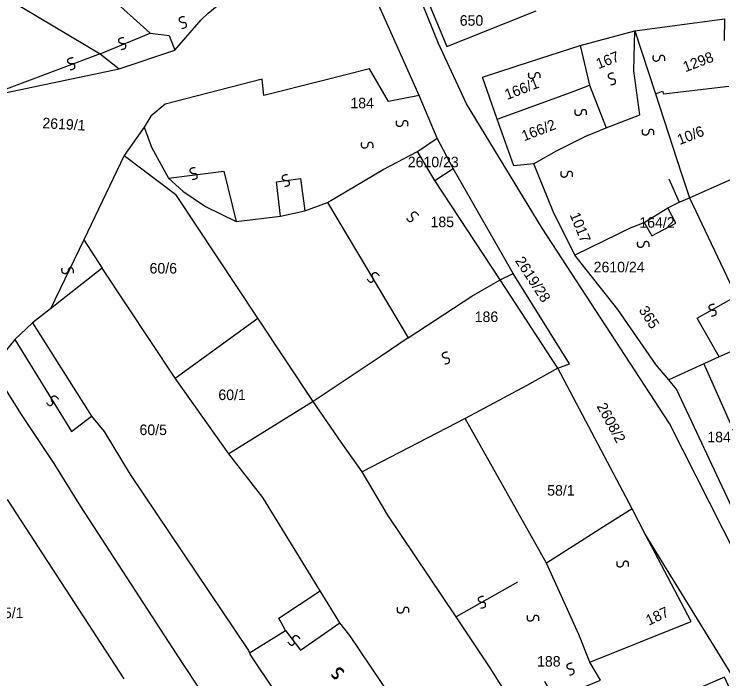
# Model space of a CAD drawing. Extents: x -581999 to -572728, y -1219553 to -1212032.
# Drawn here: x -577714.8 to -577580.3, y -1215541.5 to -1215415.3 of the extents above; entities that cross this region are included whole.
import ezdxf

# ---------------------------------------------------------------- set-up
doc = ezdxf.new("R2010")
doc.units = 0
for name, color, linetype in [('Vrstva 1', 7, 'Continuous'), ('Vrstva 2', 7, 'Continuous'), ('Vrstva 4', 7, 'Continuous'), ('Vrstva 6', 7, 'Continuous')]:
    doc.layers.add(name, color=color, linetype=linetype)

msp = doc.modelspace()

# ---------------------------------------------------------------- linework, layer by layer
at = {"layer": 'Vrstva 1'}
for p, q in [((-577688.989, -1215418.85), (-577701.275, -1215407.784)), ((-577688.989, -1215418.85), (-577685.432, -1215419.289)), ((-577685.432, -1215419.289), (-577684.33, -1215422.101)), ((-577593.067, -1215430.395), (-577591.739, -1215429.911)), ((-577591.739, -1215429.911), (-577591.59, -1215430.425)), ((-577591.59, -1215430.425), (-577579.195, -1215428.952)), ((-577690.122, -1215436.695), (-577693.916, -1215442.102)), ((-577693.916, -1215442.102), (-577701.597, -1215458.112)), ((-577693.916, -1215442.102), (-577684.168, -1215449.544)), ((-577655.356, -1215451.057), (-577644.773, -1215444.764)), ((-577668.579, -1215473.03), (-577684.168, -1215449.544)), ((-577589.205, -1215454.965), (-577590.774, -1215452.061)), ((-577595.239, -1215454.844), (-577593.791, -1215457.386)), ((-577593.791, -1215457.386), (-577589.205, -1215454.965)), ((-577701.597, -1215458.112), (-577698.12, -1215463.518)), ((-577684.293, -1215484.413), (-577668.579, -1215473.03)), ((-577658.084, -1215488.805), (-577668.579, -1215473.03)), ((-577658.084, -1215488.805), (-577674.057, -1215498.75))]:
    msp.add_line(p, q, dxfattribs=at)
for points in [[(-577637.95, -1215430.689), (-577652.077, -1215399.068), (-577657.725, -1215384.898), (-577660.325, -1215373.124), (-577662.243, -1215364.484), (-577662.978, -1215359.956), (-577667.075, -1215341.576)], [(-577614.635, -1215455.903), (-577628.953, -1215432.297), (-577634.307, -1215420.857), (-577644.776, -1215394.79), (-577651.25, -1215376.61)], [(-577724.685, -1215407.135), (-577698.474, -1215422.778)], [(-577679.305, -1215416.348), (-577678.018, -1215415.098), (-577674.937, -1215412.595), (-577669.826, -1215408.305)], [(-577637.481, -1215409.845), (-577632.709, -1215421.414), (-577615.716, -1215414.635)], [(-577684.33, -1215422.101), (-577679.305, -1215416.348)], [(-577596.996, -1215418.41), (-577580.029, -1215416.141), (-577580.048, -1215420.29)], [(-577607.363, -1215421.248), (-577596.996, -1215418.41)], [(-577597.199, -1215426.036), (-577596.996, -1215418.41)], [(-577596.996, -1215418.41), (-577593.067, -1215430.395), (-577588.253, -1215445.383)], [(-577694.886, -1215425.663), (-577684.33, -1215422.101)], [(-577616.838, -1215424.273), (-577607.363, -1215421.248)], [(-577607.363, -1215421.248), (-577605.591, -1215428.775)], [(-577698.474, -1215422.778), (-577694.886, -1215425.663)], [(-577623.135, -1215435.204), (-577625.957, -1215427.254), (-577616.838, -1215424.273)], [(-577720.281, -1215430.963), (-577694.886, -1215425.663)], [(-577643.785, -1215431.876), (-577647.361, -1215425.622), (-577656.39, -1215427.918), (-577667.451, -1215430.73)], [(-577596.058, -1215434.373), (-577597.199, -1215426.036)], [(-577667.451, -1215430.73), (-577667.782, -1215427.61), (-577686.158, -1215432.38), (-577688.912, -1215434.621), (-577690.122, -1215436.695), (-577688.764, -1215440.514), (-577685.528, -1215446.419)], [(-577608.738, -1215429.951), (-577605.591, -1215428.775)], [(-577605.591, -1215428.775), (-577602.484, -1215436.856)], [(-577615.283, -1215432.375), (-577608.738, -1215429.951)], [(-577637.95, -1215430.689), (-577643.785, -1215431.876)], [(-577634.554, -1215438.847), (-577637.95, -1215430.689)], [(-577623.135, -1215435.204), (-577615.283, -1215432.375)], [(-577616.209, -1215443.712), (-577619.959, -1215444.056), (-577623.135, -1215435.204)], [(-577602.484, -1215436.856), (-577596.058, -1215434.373)], [(-577606.025, -1215438.295), (-577602.484, -1215436.856)], [(-577606.025, -1215438.295), (-577611.929, -1215441.311)], [(-577638.242, -1215441.328), (-577634.554, -1215438.847)], [(-577631.492, -1215444.578), (-577634.554, -1215438.847)], [(-577644.773, -1215444.764), (-577638.242, -1215441.328)], [(-577635.006, -1215446.886), (-577638.242, -1215441.328)], [(-577611.929, -1215441.311), (-577616.209, -1215443.712)], [(-577612.499, -1215452.747), (-577616.209, -1215443.712)], [(-577635.006, -1215446.886), (-577631.492, -1215444.578)], [(-577620.09, -1215464.547), (-577631.492, -1215444.578)], [(-577685.528, -1215446.419), (-577682.793, -1215448.857), (-577678.515, -1215451.821), (-577672.695, -1215454.619)], [(-577588.253, -1215445.383), (-577586.624, -1215450.177)], [(-577586.624, -1215450.177), (-577576.236, -1215445.557)], [(-577622.568, -1215465.696), (-577635.006, -1215446.886)], [(-577597.548, -1215455.712), (-577595.239, -1215454.844), (-577590.774, -1215452.061), (-577588.602, -1215450.971), (-577586.624, -1215450.177)], [(-577586.624, -1215450.177), (-577577.755, -1215468.833)], [(-577659.65, -1215452.596), (-577655.356, -1215451.057)], [(-577664.286, -1215453.616), (-577659.65, -1215452.596)], [(-577608.43, -1215461.06), (-577612.499, -1215452.747)], [(-577672.695, -1215454.619), (-577664.286, -1215453.616)], [(-577597.548, -1215455.712), (-577608.43, -1215461.06)], [(-577570.197, -1215533.019), (-577590.431, -1215493.029), (-577614.635, -1215455.903)], [(-577600.265, -1215471.373), (-577608.43, -1215461.06)], [(-577698.12, -1215463.518), (-577707.953, -1215471.218), (-577711.371, -1215473.857)], [(-577667.634, -1215507.05), (-577674.057, -1215498.75), (-577684.293, -1215484.413), (-577698.12, -1215463.518)], [(-577622.568, -1215465.696), (-577620.09, -1215464.547)], [(-577611.647, -1215482.503), (-577609.415, -1215481.647), (-577620.09, -1215464.547)], [(-577627.967, -1215468.821), (-577622.568, -1215465.696)], [(-577611.647, -1215482.503), (-577622.568, -1215465.696)], [(-577640.03, -1215476.759), (-577627.967, -1215468.821)], [(-577593.042, -1215481.767), (-577600.265, -1215471.373)], [(-577711.371, -1215473.857), (-577714.72, -1215477.033)], [(-577711.371, -1215473.857), (-577700.126, -1215491.599)], [(-577714.72, -1215477.033), (-577719.03, -1215482.384)], [(-577640.03, -1215476.759), (-577645.188, -1215480.2)], [(-577645.188, -1215480.2), (-577658.084, -1215488.805)], [(-577713.567, -1215491.075), (-577719.03, -1215482.384)], [(-577611.647, -1215482.503), (-577617.548, -1215485.814)], [(-577597.54, -1215509.222), (-577611.647, -1215482.503)], [(-577578.534, -1215509.045), (-577589.138, -1215486.471), (-577590.562, -1215484.692), (-577593.042, -1215481.767)], [(-577583.922, -1215481.643), (-577590.562, -1215484.692)], [(-577583.922, -1215481.643), (-577573.072, -1215506.021)], [(-577617.548, -1215485.814), (-577629.198, -1215492.072)], [(-577652.746, -1215496.541), (-577658.084, -1215488.805)], [(-577707.256, -1215500.628), (-577713.567, -1215491.075)], [(-577700.126, -1215491.599), (-577697.735, -1215494.553)], [(-577629.198, -1215492.072), (-577648.785, -1215502.206)], [(-577613.759, -1215519.554), (-577629.198, -1215492.072)], [(-577697.735, -1215494.553), (-577692.793, -1215502.713)], [(-577648.785, -1215502.206), (-577652.746, -1215496.541)], [(-577702.141, -1215508.79), (-577707.256, -1215500.628)], [(-577692.793, -1215502.713), (-577670.351, -1215536.1), (-577670.181, -1215536.534), (-577670.012, -1215536.967)], [(-577643.888, -1215510.429), (-577648.785, -1215502.206)], [(-577716.15, -1215507.416), (-577694.026, -1215541.52)], [(-577656.732, -1215524.754), (-577667.634, -1215507.05)], [(-577683.9, -1215536.913), (-577702.141, -1215508.79)], [(-577597.54, -1215509.222), (-577602.245, -1215512.157)], [(-577595.081, -1215514.025), (-577597.54, -1215509.222)], [(-577630.941, -1215529.696), (-577643.888, -1215510.429)], [(-577602.245, -1215512.157), (-577613.759, -1215519.554)], [(-577605.569, -1215538.308), (-577586.345, -1215530.598), (-577595.081, -1215514.025)], [(-577542.069, -1215609.057), (-577569.787, -1215555.06), (-577595.081, -1215514.025)], [(-577607.648, -1215533.077), (-577613.759, -1215519.554)], [(-577663.35, -1215532.311), (-577664.573, -1215529.958), (-577656.732, -1215524.754)], [(-577652.986, -1215530.828), (-577656.732, -1215524.754)], [(-577624.47, -1215539.414), (-577630.941, -1215529.696)], [(-577651.11, -1215533.259), (-577652.986, -1215530.828)], [(-577670.181, -1215536.534), (-577663.35, -1215532.311)], [(-577643.273, -1215544.886), (-577651.11, -1215533.259)], [(-577605.569, -1215538.308), (-577607.648, -1215533.077)], [(-577673.504, -1215552.705), (-577683.9, -1215536.913)], [(-577670.012, -1215536.967), (-577656.038, -1215557.84)], [(-577614.152, -1215541.909), (-577612.282, -1215545.377), (-577603.528, -1215541.777), (-577605.569, -1215538.308)], [(-577621.19, -1215544.65), (-577624.47, -1215539.414)], [(-577573.298, -1215555.752), (-577579.998, -1215541.197), (-577595.01, -1215547.623)]]:
    msp.add_lwpolyline(points, dxfattribs=at)
at = {"layer": 'Vrstva 4'}
for p, q in [((-577698.474, -1215422.778), (-577688.989, -1215418.85)), ((-577590.549, -1215446.563), (-577588.602, -1215450.971)), ((-577701.597, -1215458.112), (-577707.953, -1215471.218)), ((-577585.165, -1215473.001), (-577577.755, -1215468.833)), ((-577581.04, -1215480.366), (-577585.165, -1215473.001))]:
    msp.add_line(p, q, dxfattribs=at)
for points in [[(-577698.474, -1215422.778), (-577720.281, -1215430.963)], [(-577685.528, -1215446.419), (-577674.999, -1215445.101), (-577672.695, -1215454.619)], [(-577664.286, -1215453.616), (-577665.051, -1215447.129), (-577660.464, -1215446.488), (-577659.65, -1215452.596)], [(-577655.356, -1215451.057), (-577640.03, -1215476.759)], [(-577714.72, -1215477.033), (-577703.961, -1215494.501), (-577700.126, -1215491.599)], [(-577574.45, -1215477.413), (-577581.04, -1215480.366)], [(-577581.04, -1215480.366), (-577583.922, -1215481.643)], [(-577619.259, -1215523.166), (-577630.941, -1215529.696)], [(-577663.35, -1215532.311), (-577660.491, -1215536.053), (-577652.986, -1215530.828)]]:
    msp.add_lwpolyline(points, dxfattribs=at)
at = {"layer": 'Vrstva 6'}
for points in [[(-577682.997, -1215417.958), (-577682.146, -1215417.869), (-577682.094, -1215417.111), (-577682.41, -1215416.855), (-577682.826, -1215416.9), (-577683.158, -1215416.818), (-577683.375, -1215416.61), (-577683.466, -1215416.398), (-577683.467, -1215416.129), (-577683.264, -1215415.824), (-577682.676, -1215415.654), (-577682.496, -1215415.687)], [(-577694.5, -1215421.958), (-577693.649, -1215421.869), (-577693.597, -1215421.111), (-577693.913, -1215420.855), (-577694.329, -1215420.9), (-577694.661, -1215420.818), (-577694.878, -1215420.61), (-577694.969, -1215420.398), (-577694.97, -1215420.129), (-577694.767, -1215419.824), (-577694.179, -1215419.654), (-577693.999, -1215419.687)], [(-577704.163, -1215425.804), (-577703.312, -1215425.715), (-577703.26, -1215424.957), (-577703.576, -1215424.701), (-577703.992, -1215424.746), (-577704.324, -1215424.664), (-577704.541, -1215424.456), (-577704.632, -1215424.244), (-577704.633, -1215423.975), (-577704.43, -1215423.67), (-577703.842, -1215423.5), (-577703.662, -1215423.533)], [(-577591.352, -1215424.121), (-577591.257, -1215423.27), (-577591.987, -1215423.058), (-577592.304, -1215423.312), (-577592.349, -1215423.728), (-577592.5, -1215424.035), (-577592.749, -1215424.202), (-577592.976, -1215424.246), (-577593.239, -1215424.19), (-577593.494, -1215423.926), (-577593.534, -1215423.316), (-577593.464, -1215423.147)], [(-577615.004, -1215427.389), (-577614.909, -1215426.538), (-577615.639, -1215426.326), (-577615.956, -1215426.58), (-577616.001, -1215426.996), (-577616.152, -1215427.303), (-577616.401, -1215427.47), (-577616.628, -1215427.514), (-577616.891, -1215427.458), (-577617.146, -1215427.194), (-577617.186, -1215426.584), (-577617.116, -1215426.415)], [(-577601.554, -1215428.673), (-577600.703, -1215428.584), (-577600.651, -1215427.826), (-577600.967, -1215427.57), (-577601.383, -1215427.615), (-577601.715, -1215427.533), (-577601.932, -1215427.325), (-577602.023, -1215427.113), (-577602.024, -1215426.844), (-577601.821, -1215426.539), (-577601.233, -1215426.369), (-577601.053, -1215426.402)], [(-577606.195, -1215434.409), (-577606.1, -1215433.558), (-577606.83, -1215433.346), (-577607.147, -1215433.6), (-577607.192, -1215434.016), (-577607.343, -1215434.323), (-577607.592, -1215434.49), (-577607.819, -1215434.534), (-577608.082, -1215434.478), (-577608.337, -1215434.214), (-577608.377, -1215433.604), (-577608.307, -1215433.435)], [(-577640.088, -1215436.516), (-577639.993, -1215435.665), (-577640.723, -1215435.453), (-577641.04, -1215435.707), (-577641.085, -1215436.123), (-577641.236, -1215436.43), (-577641.485, -1215436.597), (-577641.712, -1215436.641), (-577641.975, -1215436.585), (-577642.23, -1215436.321), (-577642.27, -1215435.711), (-577642.2, -1215435.542)], [(-577593.404, -1215438.162), (-577593.309, -1215437.311), (-577594.039, -1215437.099), (-577594.356, -1215437.353), (-577594.401, -1215437.769), (-577594.552, -1215438.076), (-577594.801, -1215438.243), (-577595.028, -1215438.287), (-577595.291, -1215438.231), (-577595.546, -1215437.967), (-577595.586, -1215437.357), (-577595.516, -1215437.188)], [(-577646.725, -1215440.631), (-577646.63, -1215439.78), (-577647.36, -1215439.568), (-577647.677, -1215439.822), (-577647.722, -1215440.238), (-577647.873, -1215440.545), (-577648.122, -1215440.712), (-577648.349, -1215440.756), (-577648.612, -1215440.7), (-577648.867, -1215440.436), (-577648.907, -1215439.826), (-577648.837, -1215439.657)], [(-577680.946, -1215446.644), (-577680.095, -1215446.555), (-577680.043, -1215445.797), (-577680.359, -1215445.541), (-577680.775, -1215445.586), (-577681.107, -1215445.504), (-577681.324, -1215445.296), (-577681.415, -1215445.084), (-577681.416, -1215444.815), (-577681.213, -1215444.51), (-577680.625, -1215444.34), (-577680.445, -1215444.373)], [(-577663.448, -1215447.975), (-577662.597, -1215447.886), (-577662.545, -1215447.128), (-577662.861, -1215446.872), (-577663.277, -1215446.917), (-577663.609, -1215446.835), (-577663.826, -1215446.627), (-577663.917, -1215446.415), (-577663.918, -1215446.146), (-577663.715, -1215445.841), (-577663.127, -1215445.671), (-577662.947, -1215445.704)], [(-577608.85, -1215446.15), (-577608.755, -1215445.299), (-577609.485, -1215445.087), (-577609.802, -1215445.341), (-577609.847, -1215445.757), (-577609.998, -1215446.064), (-577610.247, -1215446.231), (-577610.474, -1215446.275), (-577610.737, -1215446.219), (-577610.992, -1215445.955), (-577611.032, -1215445.345), (-577610.962, -1215445.176)], [(-577640.338, -1215454.096), (-577639.858, -1215454.803), (-577639.164, -1215454.492), (-577639.087, -1215454.092), (-577639.323, -1215453.747), (-577639.408, -1215453.415), (-577639.326, -1215453.125), (-577639.182, -1215452.945), (-577638.946, -1215452.817), (-577638.581, -1215452.853), (-577638.154, -1215453.292), (-577638.099, -1215453.465)], [(-577594.326, -1215459.464), (-577594.231, -1215458.613), (-577594.961, -1215458.401), (-577595.278, -1215458.655), (-577595.323, -1215459.071), (-577595.474, -1215459.378), (-577595.723, -1215459.545), (-577595.95, -1215459.589), (-577596.213, -1215459.533), (-577596.468, -1215459.269), (-577596.508, -1215458.659), (-577596.438, -1215458.49)], [(-577703.586, -1215464.45), (-577703.491, -1215463.599), (-577704.221, -1215463.387), (-577704.538, -1215463.641), (-577704.583, -1215464.057), (-577704.734, -1215464.364), (-577704.983, -1215464.531), (-577705.21, -1215464.575), (-577705.473, -1215464.519), (-577705.728, -1215464.255), (-577705.768, -1215463.645), (-577705.698, -1215463.476)], [(-577647.82, -1215465.594), (-577647.34, -1215466.301), (-577646.646, -1215465.99), (-577646.569, -1215465.59), (-577646.805, -1215465.245), (-577646.89, -1215464.913), (-577646.808, -1215464.623), (-577646.664, -1215464.443), (-577646.428, -1215464.315), (-577646.063, -1215464.351), (-577645.636, -1215464.79), (-577645.581, -1215464.963)], [(-577582.44, -1215472.589), (-577581.589, -1215472.5), (-577581.537, -1215471.742), (-577581.853, -1215471.486), (-577582.269, -1215471.531), (-577582.601, -1215471.449), (-577582.818, -1215471.241), (-577582.909, -1215471.029), (-577582.91, -1215470.76), (-577582.707, -1215470.455), (-577582.119, -1215470.285), (-577581.939, -1215470.318)], [(-577633.059, -1215481.677), (-577632.208, -1215481.588), (-577632.156, -1215480.83), (-577632.472, -1215480.574), (-577632.888, -1215480.619), (-577633.22, -1215480.537), (-577633.437, -1215480.329), (-577633.528, -1215480.117), (-577633.529, -1215479.848), (-577633.326, -1215479.543), (-577632.738, -1215479.373), (-577632.558, -1215479.406)], [(-577708.71, -1215489.017), (-577708.23, -1215489.724), (-577707.536, -1215489.413), (-577707.459, -1215489.013), (-577707.695, -1215488.668), (-577707.78, -1215488.336), (-577707.698, -1215488.046), (-577707.554, -1215487.866), (-577707.318, -1215487.738), (-577706.953, -1215487.774), (-577706.526, -1215488.213), (-577706.471, -1215488.386)], [(-577598.232, -1215520.172), (-577598.137, -1215519.321), (-577598.867, -1215519.109), (-577599.184, -1215519.363), (-577599.229, -1215519.779), (-577599.38, -1215520.086), (-577599.629, -1215520.253), (-577599.856, -1215520.297), (-577600.119, -1215520.241), (-577600.374, -1215519.977), (-577600.414, -1215519.367), (-577600.344, -1215519.198)], [(-577626.222, -1215528.067), (-577625.371, -1215527.978), (-577625.319, -1215527.22), (-577625.635, -1215526.964), (-577626.051, -1215527.009), (-577626.383, -1215526.927), (-577626.6, -1215526.719), (-577626.691, -1215526.507), (-577626.692, -1215526.238), (-577626.489, -1215525.933), (-577625.901, -1215525.763), (-577625.721, -1215525.796)], [(-577639.916, -1215528.928), (-577639.821, -1215528.077), (-577640.551, -1215527.865), (-577640.868, -1215528.119), (-577640.913, -1215528.535), (-577641.064, -1215528.842), (-577641.313, -1215529.009), (-577641.54, -1215529.053), (-577641.803, -1215528.997), (-577642.058, -1215528.733), (-577642.098, -1215528.123), (-577642.028, -1215527.954)], [(-577615.255, -1215530.461), (-577615.16, -1215529.61), (-577615.89, -1215529.398), (-577616.207, -1215529.652), (-577616.252, -1215530.068), (-577616.403, -1215530.375), (-577616.652, -1215530.542), (-577616.879, -1215530.586), (-577617.142, -1215530.53), (-577617.397, -1215530.266), (-577617.437, -1215529.656), (-577617.367, -1215529.487)], [(-577662.859, -1215534.536), (-577662.379, -1215535.243), (-577661.685, -1215534.932), (-577661.608, -1215534.532), (-577661.844, -1215534.187), (-577661.929, -1215533.855), (-577661.847, -1215533.565), (-577661.703, -1215533.385), (-577661.467, -1215533.257), (-577661.102, -1215533.293), (-577660.675, -1215533.732), (-577660.62, -1215533.905)], [(-577609.417, -1215540.763), (-577608.566, -1215540.674), (-577608.514, -1215539.916), (-577608.83, -1215539.66), (-577609.246, -1215539.705), (-577609.578, -1215539.623), (-577609.795, -1215539.415), (-577609.886, -1215539.203), (-577609.887, -1215538.934), (-577609.684, -1215538.629), (-577609.096, -1215538.459), (-577608.916, -1215538.492)], [(-577654.566, -1215540.665), (-577654.086, -1215541.372), (-577653.392, -1215541.061), (-577653.315, -1215540.661), (-577653.551, -1215540.316), (-577653.636, -1215539.984), (-577653.554, -1215539.694), (-577653.41, -1215539.514), (-577653.174, -1215539.386), (-577652.809, -1215539.422), (-577652.382, -1215539.861), (-577652.327, -1215540.034)], [(-577654.566, -1215540.884), (-577654.086, -1215541.591), (-577653.392, -1215541.28), (-577653.315, -1215540.88), (-577653.551, -1215540.535), (-577653.636, -1215540.203), (-577653.554, -1215539.913), (-577653.41, -1215539.733), (-577653.174, -1215539.605), (-577652.809, -1215539.641), (-577652.382, -1215540.08), (-577652.327, -1215540.253)]]:
    msp.add_open_spline(points, degree=2, dxfattribs=at)

# ---------------------------------------------------------------- texts
at = {"layer": 'Vrstva 2'}
for s, p in [('650', (-577630.248, -1215417.464)), ('184', (-577651.003, -1215433.143)), ('2610/23', (-577640.111, -1215444.346)), ('185', (-577635.795, -1215455.718)), ('164/2', (-577596.159, -1215455.822)), ('60/6', (-577689.118, -1215464.525)), ('2610/24', (-577604.832, -1215464.296)), ('186', (-577627.41, -1215473.727)), ('60/1', (-577676.06, -1215488.554)), ('60/5', (-577691.032, -1215495.2)), ('184', (-577583.258, -1215496.573)), ('58/1', (-577613.655, -1215506.703)), ('65/1', (-577718.259, -1215529.965)), ('188', (-577615.576, -1215539.168))]:
    msp.add_text(s, height=2, dxfattribs=at).set_placement(p)
for s, rotation, p in [('167', 21.06665, (-577603.914, -1215425.711)), ('1298', 21.06665, (-577587.425, -1215426.315)), ('166/1', 21.06665, (-577621.259, -1215431.569)), ('2619/1', 356.5853, (-577709.512, -1215436.906)), ('166/2', 21.06665, (-577618.047, -1215439.423)), ('10/6', 21.06665, (-577588.517, -1215440.133)), ('1017', 292.17429, (-577609.406, -1215453.364)), ('2619/28', 302.98417, (-577619.822, -1215462.107)), ('365', 302.98417, (-577596.348, -1215471.478)), ('2608/2', 298.40101, (-577604.309, -1215489.731)), ('187', 25.35313, (-577594.348, -1215531.418))]:
    msp.add_text(s, height=2, rotation=rotation, dxfattribs=at).set_placement(p)

doc.saveas('drawing.dxf')
